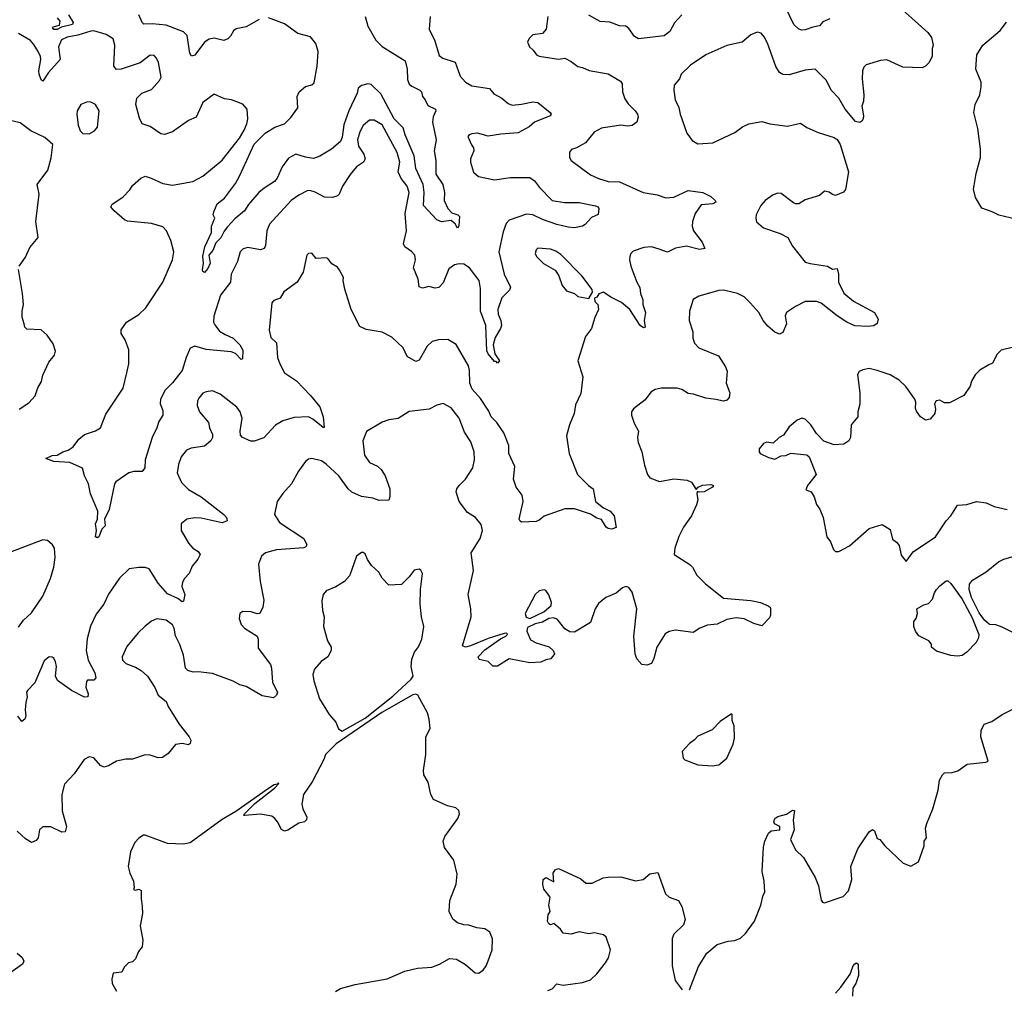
# Model space of a CAD drawing. Extents: x 2133489 to 2292442, y 756223 to 916462.
# Tile 386 of 463: x 2231121 to 2237268, y 870929 to 876985. Entities that reach past the tile are written whole.
import ezdxf

# ---------------------------------------------------------------- set-up
doc = ezdxf.new("R2010")
doc.units = 0

msp = doc.modelspace()

# ---------------------------------------------------------------- linework, layer by layer
at = {"layer": '0CON20XD'}
for points in [[(2236179.7, 876990.3), (2236135, 876971.2), (2236115, 876946.2), (2236071.7, 876938.3), (2236025, 876920.8), (2236005, 876919.2), (2235985, 876926), (2235954.6, 876954.6), (2235873.1, 877125)], [(2236571.3, 877101.3), (2236790, 876905), (2236813.6, 876873.6), (2236823.3, 876825), (2236816.7, 876805), (2236817.5, 876755), (2236797.5, 876715), (2236776.1, 876693.9), (2236755, 876683.3), (2236635, 876688), (2236534.1, 876734.1), (2236495, 876730), (2236406.4, 876703.6), (2236391.7, 876688.3), (2236383.3, 876665), (2236380, 876615), (2236391.4, 876515), (2236388.8, 876475), (2236378.8, 876445), (2236388.8, 876385), (2236386.7, 876365), (2236379.3, 876350.7), (2236366.4, 876343.6), (2236339.3, 876349.3), (2236275, 876426.2), (2236236, 876495), (2236188, 876545), (2236157.1, 876605), (2236087.5, 876675), (2236025, 876670), (2235925, 876640.8), (2235885, 876642.9), (2235865, 876654.2), (2235841.3, 876691.3), (2235788.9, 876838.9), (2235768.6, 876878.6), (2235750.5, 876900.5), (2235725, 876906.2), (2235685, 876890), (2235632.5, 876845), (2235535, 876824.2), (2235404.6, 876765.4), (2235309.7, 876700.3), (2235250, 876645), (2235240, 876615), (2235208, 876575), (2235204.2, 876545), (2235214.2, 876485), (2235235.5, 876435.5), (2235243.6, 876393.6), (2235286, 876275), (2235320.3, 876230.3), (2235355, 876210), (2235447.5, 876215), (2235585, 876280), (2235634.2, 876315.8), (2235672.5, 876335), (2235755, 876348.8), (2235805, 876334.2), (2235915, 876319.2), (2235995, 876337.5), (2236035, 876312), (2236105, 876280), (2236205, 876248.8), (2236225, 876236.7), (2236243.8, 876205), (2236296.2, 876035), (2236276.7, 875925), (2236265, 875907.5), (2236215, 875887.5), (2236195, 875892.5), (2236175, 875906.7), (2236145, 875913.3), (2236113.6, 875886.4), (2236025, 875860), (2235985.8, 875834.2), (2235965, 875834), (2235951.4, 875841.4)], [(2231426, 877015), (2231455, 876966.7), (2231451.4, 876955), (2231381.7, 876938.3), (2231355, 876924.1), (2231335, 876923.3), (2231326.2, 876935), (2231330, 876940), (2231369.4, 876950.6), (2231374.3, 876975), (2231357, 876997)], [(2232616.2, 876985), (2232535, 876940), (2232472.4, 876927.6), (2232455.7, 876915), (2232438, 876882), (2232420, 876865), (2232396, 876854), (2232335, 876868.9), (2232305, 876863.3), (2232275, 876844.3), (2232215, 876763.8), (2232195, 876756.2), (2232183.5, 876775), (2232167.5, 876885), (2232145, 876907.8), (2232035, 876949.5), (2231949.3, 876959.3), (2231896.5, 876956.5), (2231886.2, 876966.2), (2231865, 877016)], [(2233278.5, 877005), (2233295.5, 876945), (2233345, 876857.5), (2233385, 876817.5), (2233527.4, 876727.4), (2233540.5, 876675), (2233542, 876612), (2233552.7, 876582.7), (2233568.9, 876568.9), (2233620, 876545), (2233630, 876535), (2233636.7, 876505), (2233653.3, 876485), (2233668.3, 876448.3), (2233716.7, 876425), (2233718.8, 876415), (2233701.7, 876378.3), (2233698.1, 876345), (2233720.6, 876235), (2233708.1, 876165), (2233720, 876105), (2233719.4, 876019.4), (2233762.5, 875955), (2233773.6, 875905), (2233770.8, 875855), (2233794.5, 875804.5), (2233818.6, 875778.6), (2233856.7, 875765), (2233866, 875755), (2233863, 875697), (2233855, 875682.5), (2233840.6, 875710.6), (2233815, 875731.4), (2233755, 875721.9), (2233725.5, 875735.5), (2233641.4, 875825), (2233646.8, 875905), (2233640.3, 875955), (2233594.3, 876055), (2233584.8, 876135), (2233527.2, 876265), (2233515, 876309.6), (2233458.4, 876365), (2233375, 876522.2), (2233315, 876580), (2233295, 876583.3), (2233255, 876574.3), (2233235, 876556.2), (2233227.5, 876525), (2233176.9, 876415), (2233145, 876328.6), (2233135, 876251.2), (2233125, 876224.4), (2233067.5, 876175), (2232995, 876133.1), (2232955, 876118.5), (2232905, 876126.7), (2232845, 876145.5), (2232799.8, 876120.2), (2232759.1, 876065), (2232727.8, 875995), (2232712.9, 875975), (2232646.7, 875933.3), (2232615, 875905.8), (2232549.2, 875830.8), (2232525, 875790.8), (2232465, 875740), (2232419.1, 875690.9), (2232396.9, 875663.1), (2232376.9, 875623.1), (2232345, 875590.8), (2232326.2, 875543.8), (2232301.4, 875515), (2232309.6, 875465), (2232295, 875431.4), (2232275, 875406), (2232265, 875412.5), (2232263.2, 875423.2), (2232269.2, 875465), (2232265, 875507.5), (2232278.1, 875565), (2232319.5, 875655), (2232318.9, 875695), (2232338.8, 875745), (2232330, 875765), (2232332.5, 875785), (2232354, 875835), (2232399.3, 875870.7), (2232468.8, 875961.2), (2232493.1, 876006.9), (2232585, 876206.9), (2232653.6, 876276.4), (2232715, 876313.3), (2232775, 876333.3), (2232815, 876373.1), (2232856.9, 876435), (2232854.2, 876505), (2232866.2, 876535), (2232905, 876568), (2232945, 876578.1), (2232959.5, 876590.5), (2232979.2, 876695), (2232984.4, 876785), (2232970.6, 876835), (2232937.2, 876877.2), (2232858.1, 876898.1), (2232775, 876958.7), (2232675, 876995.5)], [(2233683.1, 877005), (2233678.1, 876925), (2233713, 876853), (2233740.4, 876760.4), (2233763.4, 876743.4), (2233839.6, 876719.6), (2233871.1, 876631.1), (2233905, 876594.3), (2233945, 876572.5), (2234054.6, 876554.6), (2234082, 876522), (2234132, 876495), (2234170.8, 876460.8), (2234195, 876451.5), (2234255, 876456.7), (2234325, 876471.9), (2234355, 876467.1), (2234433.3, 876405), (2234438.8, 876395), (2234432.5, 876385), (2234335, 876344.3), (2234302, 876315), (2234232.2, 876277.8), (2234125, 876270.6), (2234045, 876256.2), (2233980, 876275), (2233945, 876272), (2233927.5, 876265), (2233920, 876255), (2233942.5, 876202.5), (2233954, 876185), (2233956, 876165), (2233936.2, 876115), (2233936.2, 876095), (2233955, 876033.3), (2233985, 876005.8), (2234085.5, 875985.5), (2234185, 875999.6), (2234305, 875998.9), (2234335, 875978.6), (2234366, 875936), (2234445.4, 875855.4), (2234523, 875843), (2234613.2, 875843.2), (2234715, 875822), (2234732.5, 875815), (2234736.4, 875806.4), (2234733, 875767), (2234691.2, 875748.8), (2234651.2, 875705), (2234635, 875696), (2234585.6, 875684.4), (2234545, 875689.5), (2234475, 875705.5), (2234385, 875735.8), (2234325, 875765.8), (2234285, 875770.6), (2234177.8, 875732.2), (2234158.7, 875711.3), (2234140.4, 875659.6), (2234112.9, 875535), (2234146.4, 875395), (2234185.8, 875315), (2234179.2, 875295), (2234131.7, 875248.3), (2234107.1, 875175), (2234107.7, 875145), (2234125.8, 875105), (2234129, 875075), (2234123.3, 875055), (2234089.5, 875000.5), (2234077.5, 874955), (2234087.6, 874897.6), (2234116.2, 874855), (2234105, 874840), (2234095, 874850), (2234085, 874850), (2234045, 874897.5), (2234037, 874917), (2234031.2, 875075), (2233998.5, 875165), (2233998.9, 875305), (2233990.4, 875355), (2233929.1, 875435), (2233895, 875458.2), (2233865, 875460.4), (2233835, 875453.1), (2233801, 875429)], [(2234418.1, 877005), (2234408, 876925), (2234385, 876898.8), (2234325, 876890), (2234302.3, 876867.7), (2234292, 876845), (2234303.8, 876815), (2234326.7, 876795), (2234347.5, 876765), (2234365, 876756.7), (2234485, 876737.5), (2234525, 876744), (2234565, 876723.8), (2234605, 876692), (2234635.7, 876685.7), (2234677, 876667), (2234795, 876645.6), (2234871.7, 876601.7), (2234883.3, 876585), (2234885.4, 876535), (2234899.8, 876489.8), (2234919.8, 876459.8), (2234964.2, 876415), (2234977.5, 876395), (2234982, 876375), (2234974, 876345), (2234945, 876324.5), (2234915, 876320.5), (2234875, 876326.5), (2234753.6, 876306.4), (2234707.5, 876282.5), (2234654.1, 876215.9), (2234597.5, 876185), (2234566.4, 876173.6), (2234553, 876157), (2234553.3, 876125), (2234563.3, 876105), (2234685, 876016), (2234735, 875991.9), (2234794.6, 875974.6), (2234865, 875972.2), (2235013.3, 875905), (2235101.1, 875891.1), (2235155, 875871.9), (2235205, 875876.9), (2235295, 875917.5), (2235385, 875906), (2235435, 875880), (2235463.3, 875855), (2235466.7, 875845), (2235447.5, 875835), (2235375, 875827.5), (2235337.5, 875775), (2235321.9, 875725), (2235320, 875695), (2235327.1, 875665), (2235380.8, 875595), (2235397.5, 875555), (2235365, 875550), (2235285, 875571.1), (2235215, 875558.1), (2235165, 875531.8), (2235112.5, 875552.5)], [(2235255, 877015.8), (2235208.1, 876965), (2235179.5, 876910.5), (2235145.4, 876884.6), (2234985, 876864.4), (2234960.2, 876880.2), (2234925, 876928.8), (2234905, 876944), (2234865, 876945.7), (2234805, 876968.6), (2234744.4, 876974.4), (2234675, 877012.9)], [(2237338.9, 875738.9), (2237233, 875763), (2237192.5, 875785), (2237126.7, 875806.7), (2237087.5, 875875), (2237076.4, 875926.4), (2237079.3, 875949.3), (2237092.5, 876025), (2237120, 876125), (2237120, 876175), (2237103.3, 876305), (2237078.6, 876405), (2237086.9, 876455), (2237115.7, 876515), (2237123.1, 876565), (2237122.5, 876595), (2237090.8, 876675), (2237095.5, 876764.5), (2237132.9, 876825), (2237242.6, 876917.4), (2237281.7, 876968.3)], [(2233801, 875429), (2233765, 875342), (2233738.3, 875311.7), (2233715, 875306.9), (2233675, 875317.6), (2233635, 875308.6), (2233615.8, 875315.8), (2233608.5, 875365), (2233580, 875435), (2233591.4, 875485), (2233587.5, 875515), (2233567.8, 875537.8), (2233526.2, 875566.2), (2233517.5, 875585), (2233535.5, 875665), (2233528.6, 875775), (2233553.3, 875905), (2233541.1, 875945), (2233503.8, 875993.8), (2233483.1, 876035), (2233494.4, 876095), (2233477.3, 876155), (2233385, 876327.5), (2233335, 876356.7), (2233305, 876357.3), (2233265, 876323.1), (2233244.5, 876284.5), (2233229.2, 876235), (2233237.3, 876195), (2233269.4, 876145), (2233277.1, 876115), (2233268.6, 876095), (2233224.3, 876065), (2233185, 876018.6), (2233135.8, 875945), (2233115.8, 875895), (2233105, 875884.2), (2233075, 875874.2), (2233025, 875875.6), (2232965, 875908.5), (2232933, 875917), (2232915, 875915.8), (2232865, 875889.4), (2232816.9, 875855), (2232681.8, 875708.2), (2232663.6, 875665), (2232656.5, 875575), (2232648, 875555), (2232625, 875547.8), (2232545, 875562.2), (2232517.2, 875552.8), (2232496.9, 875535), (2232480.9, 875475), (2232441.1, 875395), (2232436.9, 875345), (2232375.8, 875264.2), (2232333.7, 875133.7), (2232331.8, 875095), (2232338.9, 875078.9), (2232369.1, 875039.1), (2232405, 875019.5), (2232454.2, 874995), (2232495.8, 874955), (2232515, 874920), (2232513, 874867), (2232505, 874863.3), (2232469.4, 874899.4), (2232441.2, 874911.2), (2232284.7, 874925.3), (2232215, 874944.7), (2232186.3, 874933.7), (2232160, 874875), (2232135, 874794.3), (2232075, 874715.7), (2232028.6, 874671.4), (2232001.4, 874615), (2231998, 874585), (2232014.2, 874544.2), (2232016, 874515), (2231989.4, 874475), (2231977.8, 874435), (2231948.2, 874375), (2231905.6, 874235), (2231902, 874185), (2231885, 874163.3), (2231835, 874163.3), (2231802.5, 874155), (2231721.1, 874098.9), (2231712.9, 874085), (2231692.7, 873985), (2231679.4, 873925), (2231650, 873865), (2231655.9, 873824.1), (2231635, 873803.3), (2231615, 873754.3), (2231605, 873749.2), (2231595, 873753.8), (2231600.6, 873795), (2231595.7, 873835), (2231607.1, 873865), (2231610, 873915), (2231564.2, 874024.2), (2231550, 874085), (2231526.7, 874135), (2231513.3, 874183.3), (2231435, 874220), (2231335, 874226), (2231283.8, 874245), (2231325, 874261.9), (2231355.9, 874264.1), (2231390, 874285), (2231424.5, 874295.5), (2231455, 874316.2), (2231490, 874365), (2231525, 874394), (2231595, 874416), (2231626.2, 874435), (2231659.8, 874520.2), (2231766.8, 874683.2), (2231789.9, 874780.1), (2231802.5, 874835), (2231803.4, 874923.4), (2231780, 874985), (2231754.3, 875025), (2231755, 875047.5), (2231788.8, 875095), (2231866.1, 875143.9), (2231908.9, 875185), (2232014.4, 875345), (2232076.4, 875485), (2232084.5, 875535), (2232065.7, 875605), (2232037, 875667), (2232015, 875691.9), (2231945, 875711.8), (2231795, 875726), (2231776.7, 875735), (2231710.9, 875790.9), (2231691.2, 875815), (2231698.3, 875831.7), (2231765, 875876.7), (2231808.3, 875921.7), (2231825, 875948.8), (2231876.7, 875995), (2231905, 876006.7), (2231942.5, 875995), (2232015, 875960.6), (2232075, 875951.8), (2232203.3, 875975), (2232265, 876008.1), (2232385, 876107.1), (2232493.3, 876245), (2232523.4, 876295), (2232539.2, 876335), (2232545.5, 876365.5), (2232541.4, 876425), (2232515, 876457.5), (2232444.1, 876484.1), (2232399.7, 876489.7), (2232335, 876520), (2232265, 876467.5), (2232223.4, 876376.6), (2232175, 876355.5), (2232075, 876284.5), (2232025, 876267.8), (2232002.3, 876272.3), (2231935, 876317.5), (2231885, 876334.2), (2231869.5, 876370.5), (2231845.8, 876454.2), (2231852, 876495), (2231883.3, 876525), (2231945, 876548.8), (2231994.1, 876605.9), (2232003.8, 876625), (2231988.3, 876718.3), (2231976.2, 876745), (2231960.5, 876760.5), (2231935, 876763.8), (2231874.4, 876715.6), (2231755, 876675.8), (2231725, 876674), (2231709.2, 876695), (2231714.6, 876825), (2231704.7, 876864.7), (2231661.6, 876891.6), (2231585, 876914.6), (2231565, 876912.7), (2231485, 876888), (2231417.5, 876875), (2231381.7, 876858.3), (2231363.4, 876815), (2231374, 876735), (2231301.5, 876655), (2231265, 876600), (2231255, 876610), (2231242.5, 876645), (2231240.9, 876665), (2231254, 876736), (2231251.6, 876755), (2231235.9, 876785.9), (2231210.7, 876830.7), (2231188, 876855), (2231115, 876899)], [(2231555, 876271.2), (2231589.1, 876290.9), (2231606.8, 876313.2), (2231616.9, 876415), (2231595, 876455.8), (2231565, 876469.2), (2231545, 876470.8), (2231502.5, 876455), (2231481.2, 876415), (2231478.8, 876395), (2231486.2, 876325), (2231499.5, 876289.5), (2231515, 876273.8), (2231555, 876271.2)], [(2231118.8, 875445), (2231158.3, 875501.7), (2231185, 875562.5), (2231236.7, 875625), (2231221.2, 875725), (2231243.8, 875895), (2231231.4, 875955), (2231296.2, 876045), (2231318.3, 876121.7), (2231327.5, 876205), (2231278.3, 876248.3), (2231190.3, 876290.3), (2231125, 876341.2), (2231045, 876358.6)], [(2235951.4, 875841.4), (2235875, 875898.8), (2235855, 875901.2), (2235825, 875891.2), (2235775, 875856), (2235747.5, 875825), (2235719.2, 875765), (2235716, 875745), (2235721.9, 875721.9), (2235764.4, 875684.4), (2235868.8, 875648.8), (2235916.7, 875625), (2235945, 875570), (2236025, 875471.2), (2236055, 875461.2), (2236165, 875446.2), (2236195, 875426.7), (2236225, 875430), (2236233.8, 875395), (2236233.3, 875345), (2236266.6, 875276.6), (2236326.4, 875226.4), (2236457.5, 875155), (2236480, 875115), (2236473.6, 875086.4), (2236453.6, 875073.6), (2236415, 875068), (2236335, 875072.2), (2236285, 875095.7), (2236225, 875135.6), (2236124.2, 875215), (2236095, 875224.6), (2236025.7, 875224.3), (2235965, 875194), (2235907.5, 875155), (2235900, 875135), (2235908, 875085), (2235885, 875030), (2235865, 875020), (2235835, 875032.9), (2235791.5, 875071.5), (2235763.1, 875105), (2235735.6, 875155), (2235684, 875215), (2235643, 875253), (2235603.3, 875275), (2235515, 875294.4), (2235485, 875293.3), (2235361.1, 875258.9), (2235325, 875236.7), (2235302, 875165), (2235300, 875105), (2235323.1, 875035), (2235324.4, 874995), (2235334.4, 874965), (2235361.2, 874935), (2235483.3, 874885), (2235527.5, 874817.5), (2235538.7, 874788.7), (2235531.4, 874715), (2235554.2, 874655), (2235550, 874625), (2235535, 874608.8), (2235515, 874602.5), (2235467, 874613), (2235405, 874620), (2235326.8, 874646.8), (2235295, 874650.8), (2235255.4, 874675.4), (2235225, 874683.1), (2235125, 874684.3), (2235087.5, 874675), (2235061.2, 874658.8), (2235025, 874610), (2234953.3, 874555), (2234940, 874535), (2234940, 874515), (2234956.7, 874465), (2234983.8, 874415), (2234978.8, 874375), (2234982.5, 874345), (2235005.8, 874285), (2235022.1, 874202.1), (2235041.4, 874145), (2235055, 874124), (2235115, 874100), (2235205, 874117.5), (2235289.1, 874109.1), (2235315.7, 874095.7), (2235345, 874050), (2235357.5, 874065), (2235383.2, 874076.8), (2235435, 874081.2), (2235452.5, 874075), (2235446.7, 874065), (2235395, 874036.7), (2235363.3, 874033.3), (2235351.7, 874038.3), (2235347.5, 874025), (2235354.2, 873985), (2235345.8, 873955), (2235315.7, 873885), (2235265.8, 873815), (2235236.4, 873756.4), (2235211.2, 873685), (2235207.5, 873645), (2235305, 873581.2), (2235321.2, 873565), (2235348.8, 873515), (2235401.9, 873461.9), (2235515, 873372), (2235686.3, 873356.3), (2235745, 873344.3), (2235794.2, 873324.2), (2235805.7, 873315.7), (2235808.8, 873305), (2235808.8, 873265), (2235801.7, 873248.3), (2235755, 873200), (2235705, 873213.8), (2235643.4, 873243.4), (2235595, 873248.9), (2235535, 873238.9), (2235475, 873210), (2235415, 873204), (2235366.7, 873185), (2235325, 873157.5), (2235215, 873172.5), (2235175.4, 873164.6), (2235151.3, 873148.7), (2235097.8, 873065), (2235080, 872995), (2235065.5, 872964.5), (2235036.2, 872953.8), (2235005, 872957.5), (2234975, 872992.5), (2234963.3, 873025), (2234956.2, 873135), (2234974.2, 873305), (2234945, 873408.8), (2234925, 873437.5), (2234905, 873444), (2234883.5, 873436.5), (2234845, 873404), (2234780, 873375), (2234735, 873337.5), (2234713.8, 873305), (2234685, 873220), (2234585, 873158.8), (2234555, 873161.2), (2234525, 873180), (2234479.5, 873239.5), (2234455, 873249.4), (2234424.5, 873245.5), (2234385, 873222.9), (2234338.9, 873211.1), (2234292, 873188), (2234288.1, 873165), (2234311.1, 873111.1), (2234345, 873092), (2234427.7, 873067.7), (2234452.5, 873045), (2234460, 873025), (2234437, 872993), (2234405, 872987.5), (2234375, 872972.5), (2234305, 872967.5), (2234177, 872993), (2234105, 872946.2), (2234075, 872946.7), (2234045, 872976.7), (2233988.8, 872988.8), (2233984, 873005), (2234025, 873050), (2234122, 873118), (2234156.7, 873135), (2234167.5, 873145), (2234162.5, 873152.5), (2234145, 873152), (2234045, 873120), (2233935, 873073.2), (2233905, 873066.5), (2233886, 873075), (2233939.4, 873255), (2233938.1, 873305), (2233921.4, 873395), (2233954.2, 873545), (2233940, 873655), (2233996.1, 873743.9), (2234010.6, 873795), (2234001.3, 873831.3), (2233966.2, 873876.2), (2233917.3, 873907.3), (2233864.2, 873975), (2233845.6, 874035), (2233850.5, 874055), (2233865.7, 874075), (2233905, 874114.2), (2233949.2, 874185), (2233960.6, 874235), (2233958.6, 874285), (2233938.7, 874348.7), (2233898.3, 874408.3), (2233865, 874496.2), (2233815, 874560), (2233765, 874588), (2233725, 874577.5), (2233677.6, 874552.4), (2233552.9, 874537.1), (2233485, 874494), (2233425, 874486), (2233385, 874472), (2233287, 874413), (2233263.1, 874355), (2233274.4, 874265), (2233305, 874220), (2233355, 874196.9), (2233378.9, 874175), (2233403.5, 874135), (2233432.1, 874055), (2233431.9, 874005), (2233425, 873984), (2233365, 873982.5), (2233325, 873996.9), (2233254.2, 874005.8), (2233195, 874033.1), (2233172.2, 874055), (2233113.1, 874135), (2233035, 874208.9), (2233005, 874228.6), (2232945, 874244.2), (2232925, 874240), (2232906.2, 874225), (2232861.4, 874165), (2232818.8, 874085), (2232764, 874025), (2232728.8, 873975), (2232711.2, 873895), (2232743.3, 873843.3), (2232895.8, 873745), (2232914.2, 873705), (2232907.5, 873692.5), (2232894.4, 873685.6), (2232725, 873673.3), (2232655.7, 873654.3), (2232631.2, 873635), (2232612.5, 873585), (2232623.1, 873475), (2232645, 873360), (2232638.8, 873315), (2232620, 873275), (2232603.6, 873273.6), (2232566.1, 873286.1), (2232515, 873288.8), (2232496.7, 873275), (2232492, 873245), (2232505, 873207.5), (2232524.1, 873184.1), (2232603.6, 873133.6), (2232610, 873115), (2232609.3, 873059.3), (2232687.3, 872957.3), (2232694, 872935), (2232700, 872845), (2232730, 872785), (2232724.1, 872765.9), (2232705, 872750), (2232635, 872761.2), (2232535, 872820.8), (2232495, 872831.4), (2232455, 872852.5), (2232325, 872901.4), (2232235, 872912), (2232205, 872910), (2232170.7, 872920.7), (2232156.2, 872935), (2232144, 873015), (2232121.7, 873081.7), (2232095, 873136.7), (2232086.7, 873185), (2232076.1, 873206.1), (2232035, 873234.3), (2231978.3, 873241.7), (2231945, 873228.6), (2231905, 873197.5), (2231860.8, 873155), (2231791.1, 873068.9), (2231760.8, 873005), (2231764, 872985), (2231784.5, 872964.5), (2231845, 872941.4), (2231880.7, 872920.7), (2231918.8, 872885), (2231965, 872813.3), (2231985, 872766.7), (2232035.6, 872725.6), (2232048, 872695), (2232117.5, 872585), (2232180, 872505), (2232189.4, 872485), (2232186, 872464), (2232175, 872456.2), (2232135, 872463.8), (2232095, 872457.5), (2232049.1, 872400.9), (2232012.8, 872377.2), (2231985, 872374.4), (2231935, 872391.4), (2231905, 872394.2), (2231825, 872367.1), (2231785, 872365.5), (2231725, 872352.9), (2231675, 872324.2), (2231646.4, 872316.4), (2231625, 872326.2), (2231585, 872373.8), (2231555, 872380), (2231523.8, 872365), (2231461.2, 872275), (2231400.3, 872209.7), (2231384.4, 872145), (2231386.4, 872043.6), (2231413.5, 871945), (2231405, 871912.9), (2231385, 871911.2), (2231315.9, 871944.1), (2231265.9, 871944.1), (2231245.8, 871924.2), (2231235.8, 871875), (2231225, 871857.5), (2231195, 871846.7), (2231158.3, 871868.3), (2231105, 871916.2)], [(2235112.5, 875552.5), (2235065, 875566.4), (2235017.4, 875562.6), (2234950.3, 875539.7), (2234936.2, 875525), (2234931.2, 875505), (2234929.2, 875485), (2234937.1, 875445), (2234974, 875345), (2234992.1, 875312.1), (2234996.5, 875275), (2235010.9, 875235), (2235011.9, 875205), (2235028.9, 875155), (2235020, 875105), (2235025, 875063.3), (2235015, 875060), (2234995, 875073.8), (2234930, 875175), (2234878.3, 875218.3), (2234811.7, 875251.7), (2234765, 875283.3), (2234737, 875273), (2234725, 875252.5), (2234710, 875245), (2234712.5, 875225), (2234731.2, 875205), (2234733.8, 875175), (2234712, 875125), (2234691.9, 875055), (2234654.3, 875005), (2234605.8, 874855), (2234636.1, 874753.9), (2234625, 874650), (2234591.5, 874578.5), (2234582.7, 874525), (2234553.3, 874455), (2234535.7, 874385), (2234551.8, 874275), (2234604.2, 874145), (2234672, 874075), (2234700.8, 874055), (2234716.4, 873976.4), (2234765, 873936.7), (2234807.5, 873915), (2234833.3, 873885), (2234845, 873812.5), (2234817.3, 873802.7), (2234795, 873806.7), (2234782.5, 873815), (2234753.6, 873863.6), (2234725, 873871.2), (2234685, 873896.2), (2234585, 873930), (2234525, 873929.2), (2234395, 873884.2), (2234365, 873859.2), (2234345, 873851.4), (2234255, 873846.7), (2234245, 873852.5), (2234240, 873865), (2234264.3, 873975), (2234258.1, 874015), (2234221.2, 874065), (2234204.3, 874114.3), (2234212.5, 874195), (2234175.7, 874275), (2234174.6, 874324.6), (2234144.5, 874405), (2234099.7, 874469.7), (2234064.5, 874505), (2234050.3, 874540.3), (2233999.1, 874619.1), (2233946.4, 874676.4), (2233932.2, 874715), (2233929.6, 874795), (2233922.8, 874822.8), (2233846.6, 874956.6), (2233795, 874986.9), (2233735, 874984.5), (2233696, 874975), (2233665.5, 874945), (2233615, 874859.2), (2233595, 874850), (2233540.3, 874880.3), (2233514.3, 874934.3), (2233445, 875001.2), (2233385, 875034), (2233285, 875048.8), (2233245, 875067.5), (2233190, 875175), (2233150.7, 875300.7), (2233140, 875355), (2233143.3, 875375), (2233116.2, 875425), (2233105, 875440), (2233070.5, 875460.5), (2233045, 875492.5), (2233035, 875497.5), (2232973, 875493), (2232945, 875526.7), (2232925, 875523.8), (2232914, 875515), (2232891.4, 875408.6), (2232854, 875346), (2232771.2, 875285), (2232746.7, 875245), (2232708.8, 875231.2), (2232695, 875216.7), (2232678.1, 875045), (2232688.8, 874998.8), (2232725.6, 874965.6), (2232731.1, 874875), (2232744.4, 874835), (2232775, 874780), (2232848.7, 874728.7), (2232936.7, 874636.7), (2232995, 874565.8), (2233015.6, 874505), (2233021.7, 874438.3), (2233015, 874436.7), (2232950.5, 874490.5), (2232925, 874504.4), (2232835, 874501.1), (2232765, 874478.9), (2232718.3, 874451.7), (2232645, 874372.9), (2232585, 874352.9), (2232565, 874352.9), (2232512.5, 874375), (2232500.5, 874390.5), (2232498, 874415), (2232510, 874495), (2232496.9, 874535), (2232478, 874565), (2232372.5, 874645), (2232325, 874666.7), (2232285, 874661.2), (2232265, 874651.2), (2232239.1, 874620.9), (2232231.4, 874605), (2232230, 874575), (2232244, 874535), (2232299.5, 874469.5), (2232306.2, 874435), (2232324.2, 874394.2), (2232324.3, 874375), (2232314.2, 874355), (2232275, 874320.8), (2232191.3, 874308.7), (2232163.6, 874296.4), (2232130, 874255), (2232113.5, 874206.5), (2232104.4, 874155), (2232131.9, 874095), (2232175, 874050.6), (2232255, 874003.6), (2232395.6, 873895), (2232413.3, 873875), (2232416.2, 873855), (2232385, 873841.8), (2232255, 873872.3), (2232215.5, 873874.5), (2232165.7, 873864.3), (2232130, 873835), (2232128.8, 873795), (2232176, 873715), (2232203, 873683), (2232235, 873663.3), (2232248, 873645), (2232233.3, 873615), (2232197.7, 873572.3), (2232178.8, 873525), (2232150, 873495), (2232138.3, 873471.7), (2232133.8, 873445), (2232153.1, 873395), (2232145, 873352.5), (2232135, 873348.8), (2232108.9, 873368.9), (2232045, 873399.5), (2231986.5, 873465), (2231928.8, 873555), (2231905, 873564.2), (2231865, 873564.2), (2231805, 873554), (2231745, 873496), (2231675, 873396.2), (2231645.7, 873335), (2231598, 873272), (2231562.6, 873197.4), (2231541.7, 873118.3), (2231535.6, 873045), (2231548.5, 872985), (2231590.9, 872905), (2231596.5, 872873.5), (2231585, 872860), (2231545, 872858.8), (2231538.3, 872851.7), (2231534.2, 872815), (2231549.2, 872775), (2231546.7, 872755), (2231525, 872754.2), (2231444.1, 872794.1), (2231357.3, 872857.3), (2231346, 872885), (2231351.4, 872945), (2231345.7, 872975), (2231335, 872996), (2231325, 873003.8), (2231306.1, 873006.1), (2231275, 872981.2), (2231216.9, 872843.1), (2231169.2, 872795), (2231164.4, 872785), (2231169.1, 872755), (2231160.8, 872719.2), (2231155.5, 872675), (2231159.4, 872635), (2231152.9, 872615), (2231135, 872600.8), (2231110.8, 872635)], [(2234675, 875242.5), (2234697, 875283), (2234695, 875300), (2234630, 875385), (2234498.7, 875518.7), (2234469.3, 875539.3), (2234435, 875550.8), (2234355, 875556.7), (2234345, 875547.5), (2234338.8, 875525), (2234346.7, 875505), (2234391.2, 875461.2), (2234465, 875420), (2234486.2, 875385), (2234508.8, 875325), (2234535, 875291.2), (2234583.9, 875273.9), (2234605, 875256.7), (2234675, 875242.5)], [(2231117.9, 874552.1), (2231177.9, 874592.1), (2231218.8, 874635), (2231234.2, 874685), (2231258, 874725), (2231266.1, 874763.9), (2231303.3, 874845), (2231339.7, 874890.3), (2231344.2, 874915), (2231329.7, 874959.7), (2231293.3, 875015), (2231255, 875046.7), (2231165, 875052.5), (2231154.1, 875064.1), (2231148.8, 875085), (2231136.4, 875126.4), (2231136.2, 875165), (2231146, 875205), (2231140, 875275), (2231113.8, 875425)], [(2237325, 874940), (2237249.3, 874920.7), (2237224.2, 874895.8), (2237195, 874838.8), (2237170.6, 874829.4), (2237116, 874795), (2237085, 874766), (2237063, 874727), (2237054.3, 874695), (2237015, 874636.7), (2236925, 874591.2), (2236895, 874592.7), (2236865, 874607.5), (2236842, 874605), (2236831.4, 874585), (2236837.6, 874552.4), (2236834.2, 874525), (2236805, 874490), (2236775, 874482.5), (2236745, 874503.3), (2236719.4, 874539.4), (2236714.2, 874555.8), (2236715.9, 874595.9), (2236708.8, 874615), (2236654.1, 874694.1), (2236612.3, 874732.3), (2236555, 874766.2), (2236475, 874793.8), (2236425, 874806), (2236385, 874798.8), (2236362.3, 874787.7), (2236351.7, 874768.3), (2236366.2, 874655), (2236365.9, 874584.1), (2236354.2, 874535), (2236353.8, 874505), (2236312.5, 874455), (2236307.5, 874375), (2236297.5, 874355), (2236267, 874333), (2236205, 874328.8), (2236141.7, 874351.7), (2236095, 874400), (2236060, 874455), (2236025, 874490), (2236003.6, 874496.4), (2235975, 874482.5), (2235925, 874441.2), (2235890, 874390), (2235862.5, 874375), (2235825, 874340), (2235785, 874346.2), (2235765, 874337.5), (2235737.5, 874305), (2235736.7, 874285), (2235743.3, 874275), (2235795, 874250), (2235835, 874240), (2235875, 874261.2), (2235905, 874263.3), (2235935, 874278), (2236035, 874267.5), (2236050, 874255), (2236093.3, 874145), (2236040, 874075), (2236028.3, 874048.3), (2236062.5, 874035), (2236080, 874005), (2236096.4, 873956.4), (2236116.7, 873926.7), (2236136.4, 873876.4), (2236160, 873755), (2236183.6, 873723.6), (2236202.5, 873675), (2236215, 873662.5), (2236235, 873663.3), (2236300.7, 873699.3), (2236425, 873807.5), (2236505, 873832.5), (2236555, 873800), (2236569.3, 873739.3), (2236595, 873722.5), (2236611.7, 873701.7), (2236625, 873640), (2236655, 873600)], [(2236655, 873600), (2236698.8, 873661.2), (2236838, 873755), (2236904.2, 873855), (2236934.4, 873885.6), (2236975, 873952.5), (2237035, 873956.2), (2237095, 873976.2), (2237155, 873968), (2237205, 873943.3), (2237285, 873925.8)], [(2231115, 873190), (2231146, 873235), (2231195, 873280), (2231265.4, 873384.6), (2231314.5, 873495), (2231335.3, 873564.7), (2231342.2, 873625), (2231338, 873685), (2231326.7, 873705), (2231295, 873732.5), (2231265, 873736.7), (2231065, 873658.8)], [(2233135, 872541.2), (2233278.6, 872621.4), (2233450, 872760), (2233566.1, 872865), (2233577.7, 872885), (2233566.2, 872945), (2233570, 872990), (2233585.8, 873034.2), (2233611.2, 873068.8), (2233630.8, 873115), (2233644, 873194), (2233630, 873255), (2233622, 873335), (2233623.8, 873425), (2233636.2, 873525), (2233626.4, 873546.4), (2233615, 873552.5), (2233585, 873546.7), (2233553.8, 873505), (2233505, 873458), (2233425, 873453.8), (2233385, 873497.5), (2233362.5, 873535), (2233317.5, 873575), (2233292.3, 873612.3), (2233278.3, 873648.3), (2233265, 873657.5), (2233255, 873656.7), (2233223.3, 873635), (2233193.6, 873543.6), (2233179.7, 873510.3), (2233149.2, 873475), (2233095, 873443.5), (2233035, 873418.1), (2233015.7, 873395), (2233007.1, 873355), (2233011.9, 873295), (2233022.5, 873255), (2233017.5, 873195), (2233043.3, 873105), (2233066.2, 873065), (2233066.2, 873045), (2233045, 873006.2), (2233004.3, 872975.7), (2232962.1, 872927.9), (2232951.9, 872895), (2232957.5, 872855), (2232993, 872743), (2233054, 872645), (2233095, 872596.7), (2233111.2, 872555), (2233135, 872541.2)], [(2237355, 873140.5), (2237255, 873190.4), (2237215, 873204.5), (2237175, 873207.7), (2237143.6, 873233.6), (2237110.6, 873280.6), (2237062.6, 873375), (2237049.3, 873425), (2237051.1, 873458.9), (2237070, 873485), (2237154.7, 873535.3), (2237231.3, 873598.7), (2237265, 873615.5), (2237335, 873635.5)], [(2236975, 873009.1), (2236935, 873013.5), (2236845, 873040), (2236812.5, 873065), (2236812.5, 873085), (2236797.5, 873105), (2236735, 873136.7), (2236713.8, 873165), (2236703.8, 873195), (2236702.5, 873225), (2236716.7, 873245), (2236726.7, 873275), (2236722.5, 873305), (2236765, 873330), (2236795, 873337.5), (2236820, 873365), (2236831.2, 873405), (2236844.2, 873425), (2236865, 873449.2), (2236905, 873479.2), (2236915, 873480), (2236935, 873462.9), (2237005.3, 873365), (2237068, 873248), (2237109.4, 873145), (2237107.3, 873125), (2237092.3, 873095), (2237035, 873034.6), (2237005, 873014.7), (2236975, 873009.1)], [(2234305, 873243.8), (2234393.1, 873286.9), (2234439.2, 873325), (2234442, 873345), (2234425, 873392.5), (2234405, 873420), (2234395, 873423.8), (2234365, 873418), (2234339.2, 873395), (2234277.5, 873275), (2234282.2, 873252.2), (2234305, 873243.8)], [(2233093.3, 870915), (2233125, 870934.2), (2233215, 870958.8), (2233415, 870994.3), (2233525, 871043.1), (2233605, 871060.8), (2233695, 871068), (2233742.5, 871085), (2233805, 871121.2), (2233847.7, 871117.7), (2233903.6, 871083.6), (2233965, 871032.5), (2233985, 871030), (2234015, 871047.5), (2234034.2, 871075.8), (2234045, 871107.5), (2234070.8, 871175), (2234072, 871245), (2234055.8, 871285.8), (2234025, 871306), (2233975, 871312), (2233925, 871330), (2233895, 871332), (2233854.4, 871344.4), (2233825, 871366.7), (2233802.5, 871415), (2233805.8, 871484.2), (2233845.4, 871584.6), (2233852.3, 871647.7), (2233831.1, 871735), (2233773.6, 871813.6), (2233766, 871855), (2233775, 871882.5), (2233856.2, 871995), (2233866.7, 872025), (2233862.5, 872045), (2233845, 872063.3), (2233792.5, 872075), (2233705, 872113.8), (2233688.6, 872145), (2233672, 872222), (2233645, 872267.5), (2233641.9, 872295), (2233657.5, 872395), (2233657.5, 872505), (2233683, 872557), (2233678.5, 872615), (2233666.2, 872656.2), (2233606.8, 872766.8), (2233595, 872772.3), (2233575, 872768.3), (2233381.9, 872658.1), (2233097.8, 872462.2), (2233030, 872395), (2233020, 872365), (2232947.5, 872225), (2232893.8, 872145), (2232883.3, 872085), (2232890, 872055), (2232913.3, 872005), (2232911.7, 871988.3), (2232900, 871975), (2232865, 871966.2), (2232795, 871922.5), (2232775, 871917.5), (2232755, 871927.5), (2232731.2, 871975), (2232715, 871996.2), (2232695, 872010), (2232625, 872021.9), (2232524, 872014), (2232520, 872015), (2232524.3, 872025.7), (2232590.2, 872089.8), (2232712.5, 872185), (2232740, 872215), (2232735, 872217.5), (2232730, 872210), (2232710, 872205), (2232675, 872183.3), (2232471.5, 872038.5), (2232385, 871988.9), (2232185, 871843.3), (2232145, 871834.4), (2232045, 871839.4), (2231905, 871892.5), (2231895, 871892.5), (2231865, 871873.3), (2231841.2, 871845), (2231812.7, 871787.3), (2231798.8, 871695), (2231808, 871655), (2231832, 871605), (2231836.7, 871565), (2231832.5, 871552.5), (2231845, 871547.5), (2231865, 871553.3), (2231880, 871545), (2231878.8, 871495), (2231886.7, 871445), (2231887.7, 871402.3), (2231873.8, 871325), (2231890, 871235), (2231886.7, 871195), (2231862.5, 871165), (2231845, 871120), (2231825, 871100), (2231800, 871095), (2231773, 871067), (2231760, 871035), (2231705, 871030), (2231697, 870993), (2231698.8, 870965), (2231725, 870916.7)], [(2235303.6, 870926.4), (2235359.7, 871070.3), (2235411.2, 871155), (2235475, 871208), (2235545, 871229.2), (2235585, 871232.9), (2235620.9, 871249.1), (2235652.4, 871277.6), (2235708.6, 871355), (2235748.1, 871455), (2235762.7, 871517.3), (2235773.3, 871535), (2235768.8, 871605), (2235757.1, 871665), (2235764.3, 871815.7), (2235772, 871855), (2235795.9, 871904.1), (2235811.7, 871918.3), (2235867.5, 871925), (2235866.2, 871945), (2235833.3, 871963.3), (2235828.8, 871975), (2235836.2, 871995), (2235855, 872008), (2235907.3, 872022.7), (2235945, 872047.5), (2235957.5, 872045), (2235949.2, 871985), (2235955.7, 871925), (2235932.5, 871865), (2235965, 871800), (2236015, 871752.5), (2236087.7, 871627.7), (2236108, 871575), (2236124, 871485), (2236132.7, 871472.7), (2236145, 871468), (2236261.3, 871508.7), (2236296.2, 871543.8), (2236315.6, 871615), (2236310, 871695), (2236354.5, 871805.5), (2236425, 871913.3), (2236445, 871927.5), (2236458, 871918), (2236475, 871870), (2236490, 871865), (2236522.5, 871825), (2236637, 871717), (2236685, 871697.5), (2236732.5, 871725), (2236766.7, 871825), (2236767.5, 871855), (2236782.5, 871875), (2236776.2, 871935), (2236783.8, 871965), (2236822, 872055), (2236855, 872172.5), (2236864.4, 872235), (2236881.1, 872268.9), (2236895, 872281.4), (2236943.2, 872283.2), (2236977.3, 872292.7), (2237035.9, 872334.1), (2237153, 872347), (2237166.2, 872353.8), (2237122, 872505), (2237123.9, 872546.1), (2237142.5, 872585), (2237189.5, 872600.5), (2237255, 872646.2), (2237325, 872680)], [(2235445, 872323.8), (2235485, 872330), (2235535, 872372.5), (2235575, 872460), (2235583, 872497), (2235582.5, 872575), (2235568.3, 872608.3), (2235570, 872645), (2235565, 872650), (2235495, 872602.5), (2235445, 872550), (2235355, 872510), (2235333.9, 872486.1), (2235302.5, 872465), (2235257.5, 872415), (2235263, 872373), (2235273, 872363), (2235355, 872330), (2235445, 872323.8)], [(2234417.6, 870922.4), (2234445, 870932.5), (2234475, 870963.8), (2234515, 870954.4), (2234635, 870971.1), (2234685, 870988.6), (2234724.2, 871025), (2234779.2, 871095), (2234797.5, 871125), (2234810, 871175), (2234783.3, 871255), (2234765, 871268.8), (2234710.7, 871280.7), (2234675, 871276.2), (2234615, 871288), (2234565, 871273.8), (2234515, 871280), (2234496.7, 871305), (2234455, 871340), (2234435, 871332.5), (2234425, 871337.5), (2234416.7, 871355), (2234421.2, 871395), (2234432.5, 871415), (2234424, 871455), (2234432.5, 871505), (2234394, 871555), (2234387.5, 871582.5), (2234390, 871615), (2234405, 871627.5), (2234455, 871600), (2234451.2, 871655), (2234464.2, 871675.8), (2234485, 871683.8), (2234625, 871618.8), (2234655, 871591.2), (2234695, 871592.5), (2234764.5, 871625.5), (2234795, 871630), (2234875, 871631.4), (2234965, 871607.1), (2235012.5, 871615), (2235055, 871650), (2235105, 871657.5), (2235153.8, 871525), (2235175, 871503.3), (2235235, 871482.5), (2235255.9, 871445.9), (2235276.7, 871365), (2235265, 871332.5), (2235205, 871272.5), (2235193.9, 871246.1), (2235193.8, 871075), (2235214.1, 870984.1), (2235257.5, 870925)], [(2231105, 871155.3), (2231137.5, 871127.5), (2231146.5, 871105), (2231139, 871085), (2231008.8, 870991.2)], [(2236214, 870905), (2236248.3, 870941.7), (2236305, 871023.3), (2236324.2, 871075), (2236335, 871088.8), (2236345, 871093.3), (2236355.8, 871085), (2236357.8, 871015), (2236340.6, 870965), (2236322.9, 870935), (2236319.4, 870885)]]:
    msp.add_lwpolyline(points, dxfattribs=at)

doc.saveas('drawing.dxf')
